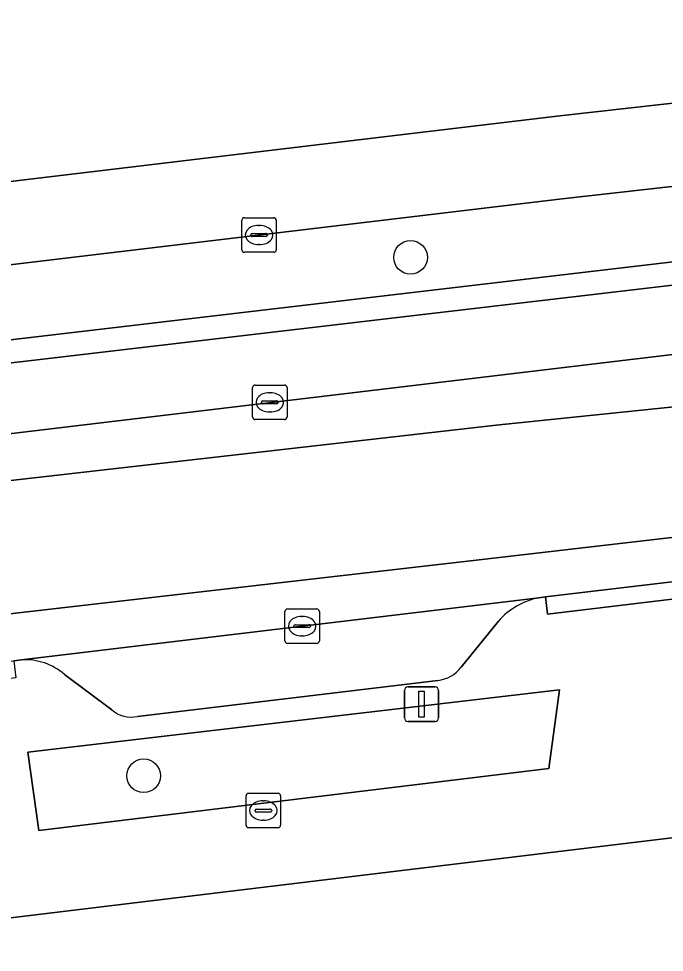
# Model space of a CAD drawing. Extents: x 163426 to 164192, y 380329 to 381641.
# Drawn here: x 163825.27 to 163844.02, y 380914.3 to 380941.4 of the extents above; entities that cross this region are included whole.
import ezdxf

# ---------------------------------------------------------------- set-up
doc = ezdxf.new("R2010")
doc.units = 0
for name, color, linetype in [('IMGEO_Boom', 7, 'Continuous'), ('IMGEO_Erf', 7, 'Continuous'), ('IMGEO_Fietspad_gesloten', 7, 'Continuous'), ('IMGEO_Groenvoorziening', 7, 'Continuous'), ('IMGEO_Kolk', 7, 'Continuous'), ('IMGEO_Lichtmast', 7, 'Continuous'), ('IMGEO_Muur', 7, 'Continuous'), ('IMGEO_Parkeervlak_open', 7, 'Continuous'), ('IMGEO_Rijbaan_lokaal_gesloten', 7, 'Continuous'), ('IMGEO_Voetpad_open', 7, 'Continuous')]:
    doc.layers.add(name, color=color, linetype=linetype)

msp = doc.modelspace()

# ---------------------------------------------------------------- linework, layer by layer
at = {"layer": 'IMGEO_Boom'}
for centre in [(163836.648, 380934.47), (163828.898, 380919.42)]:
    msp.add_circle(centre, 0.489, dxfattribs=at)
at = {"layer": 'IMGEO_Erf'}
for points in [[(163811.912, 380935.103), (163835.951, 380937.977), (163840.982, 380938.579), (163845.989, 380939.135), (163856.859, 380940.343), (163861.874, 380940.9)], [(163865.283, 380920.164), (163783.893, 380910.325)]]:
    msp.add_lwpolyline(points, dxfattribs=at)
at = {"layer": 'IMGEO_Fietspad_gesloten'}
for points in [[(163859.174, 380925.622), (163863.403, 380925.015), (163868.546, 380923.98), (163868.839, 380925.415), (163864.416, 380926.273), (163861.674, 380926.755), (163860.332, 380926.988), (163857.627, 380927.192), (163854.666, 380927.243), (163850.072, 380927.013), (163838.639, 380925.686), (163814.648, 380922.928), (163796.579, 380920.681), (163765.443, 380917.107), (163748.701, 380915.881), (163736.043, 380915.269), (163715.728, 380914.962), (163682.084, 380914.454)], [(163772.026, 380916.403), (163797.578, 380919.466), (163799.863, 380919.687), (163805.105, 380920.364), (163819.871, 380922.136), (163825.125, 380922.76), (163825.349, 380922.787), (163840.373, 380924.583), (163840.563, 380924.612), (163845.799, 380925.234), (163850.155, 380925.737)]]:
    msp.add_lwpolyline(points, dxfattribs=at)
at = {"layer": 'IMGEO_Groenvoorziening'}
for points in [[(163862.913, 380938.625), (163841.051, 380936.167), (163813.173, 380932.845)], [(163813.427, 380930.71), (163845.503, 380934.489), (163846.553, 380934.028), (163847.931, 380933.014), (163848.376, 380932.848)]]:
    msp.add_lwpolyline(points, dxfattribs=at)
msp.add_lwpolyline([(163825.85, 380917.828), (163840.66, 380919.632), (163840.978, 380921.92), (163825.534, 380920.108)], close=True, dxfattribs=at)
at = {"layer": 'IMGEO_Kolk'}
for p, q in [((163831.748, 380934.693), (163831.748, 380935.545)), ((163831.823, 380935.619), (163832.675, 380935.619)), ((163832.236, 380935.399), (163832.261, 380935.399)), ((163832.749, 380935.545), (163832.749, 380934.693)), ((163832.007, 380935.113), (163832.007, 380935.125)), ((163832.05, 380935.162), (163832.448, 380935.162)), ((163832.491, 380935.125), (163832.491, 380935.113)), ((163832.445, 380935.076), (163832.047, 380935.076)), ((163832.259, 380934.839), (163832.234, 380934.839)), ((163832.675, 380934.619), (163831.823, 380934.619)), ((163832.136, 380930.762), (163832.988, 380930.762)), ((163832.061, 380929.836), (163832.061, 380930.688)), ((163832.549, 380930.542), (163832.574, 380930.542)), ((163833.062, 380930.688), (163833.062, 380929.836)), ((163832.32, 380930.256), (163832.32, 380930.268)), ((163832.758, 380930.219), (163832.36, 380930.219)), ((163832.363, 380930.305), (163832.761, 380930.305)), ((163832.804, 380930.268), (163832.804, 380930.256)), ((163832.572, 380929.982), (163832.547, 380929.982)), ((163832.988, 380929.762), (163832.136, 380929.762)), ((163833.074, 380924.264), (163833.926, 380924.264)), ((163832.999, 380923.338), (163832.999, 380924.19)), ((163833.487, 380924.044), (163833.512, 380924.044)), ((163834, 380924.19), (163834, 380923.338)), ((163833.258, 380923.758), (163833.258, 380923.77)), ((163833.696, 380923.721), (163833.298, 380923.721)), ((163833.301, 380923.807), (163833.699, 380923.807)), ((163833.742, 380923.77), (163833.742, 380923.758)), ((163833.51, 380923.484), (163833.485, 380923.484)), ((163833.926, 380923.264), (163833.074, 380923.264)), ((163831.872, 380917.986), (163831.872, 380918.838)), ((163831.947, 380918.912), (163832.799, 380918.912)), ((163832.873, 380918.838), (163832.873, 380917.986)), ((163832.36, 380918.692), (163832.385, 380918.692)), ((163832.131, 380918.406), (163832.131, 380918.418)), ((163832.569, 380918.369), (163832.171, 380918.369)), ((163832.174, 380918.455), (163832.572, 380918.455)), ((163832.615, 380918.418), (163832.615, 380918.406)), ((163832.383, 380918.132), (163832.358, 380918.132)), ((163832.799, 380917.912), (163831.947, 380917.912))]:
    msp.add_line(p, q, dxfattribs=at)
for points in [[(163831.748, 380934.693), (163831.748, 380935.545)], [(163831.823, 380935.619), (163832.675, 380935.619)], [(163832.749, 380935.545), (163832.749, 380934.693)], [(163832.675, 380934.619), (163831.823, 380934.619)], [(163832.136, 380930.762), (163832.988, 380930.762)], [(163832.061, 380929.836), (163832.061, 380930.688)], [(163833.062, 380930.688), (163833.062, 380929.836)], [(163832.988, 380929.762), (163832.136, 380929.762)], [(163833.074, 380924.264), (163833.926, 380924.264)], [(163832.999, 380923.338), (163832.999, 380924.19)], [(163834, 380924.19), (163834, 380923.338)], [(163833.926, 380923.264), (163833.074, 380923.264)], [(163831.872, 380917.986), (163831.872, 380918.838)], [(163831.947, 380918.912), (163832.799, 380918.912)], [(163832.873, 380918.838), (163832.873, 380917.986)], [(163832.799, 380917.912), (163831.947, 380917.912)]]:
    msp.add_lwpolyline(points, dxfattribs=at)
for centre, radius, start, end in [((163831.825, 380935.543), 0.0765, 91.552, 178.448), ((163831.825, 380935.543), 0.0765, 91.552, 178.448), ((163832.673, 380935.543), 0.0765, 1.552, 88.448), ((163832.673, 380935.543), 0.0765, 1.552, 88.448), ((163832.047, 380935.122), 0.0403, 85.8775, 175.7526), ((163832.044, 380935.112), 0.0366, 178.938, 274.7102), ((163832.448, 380935.119), 0.043, 264.8664, 352.4533), ((163832.452, 380935.124), 0.0386, 1.7309, 96.639), ((163831.825, 380934.695), 0.0765, 181.552, 268.448), ((163831.825, 380934.695), 0.0765, 181.552, 268.448), ((163832.673, 380934.695), 0.0765, 271.552, 358.448), ((163832.673, 380934.695), 0.0765, 271.552, 358.448), ((163832.138, 380930.686), 0.0765, 91.552, 178.448), ((163832.138, 380930.686), 0.0765, 91.552, 178.448), ((163832.986, 380930.686), 0.0765, 1.552, 88.448), ((163832.986, 380930.686), 0.0765, 1.552, 88.448), ((163832.36, 380930.265), 0.0403, 85.8775, 175.7526), ((163832.357, 380930.255), 0.0366, 178.938, 274.7102), ((163832.761, 380930.262), 0.043, 264.8664, 352.4533), ((163832.765, 380930.267), 0.0386, 1.7309, 96.639), ((163832.138, 380929.838), 0.0765, 181.552, 268.448), ((163832.138, 380929.838), 0.0765, 181.552, 268.448), ((163832.986, 380929.838), 0.0765, 271.552, 358.448), ((163832.986, 380929.838), 0.0765, 271.552, 358.448), ((163833.076, 380924.188), 0.0765, 91.552, 178.448), ((163833.076, 380924.188), 0.0765, 91.552, 178.448), ((163833.924, 380924.188), 0.0765, 1.552, 88.448), ((163833.924, 380924.188), 0.0765, 1.552, 88.448), ((163833.298, 380923.767), 0.0403, 85.8775, 175.7526), ((163833.295, 380923.757), 0.0366, 178.938, 274.7102), ((163833.699, 380923.764), 0.043, 264.8664, 352.4533), ((163833.703, 380923.769), 0.0386, 1.7309, 96.639), ((163833.076, 380923.34), 0.0765, 181.552, 268.448), ((163833.076, 380923.34), 0.0765, 181.552, 268.448), ((163833.924, 380923.34), 0.0765, 271.552, 358.448), ((163833.924, 380923.34), 0.0765, 271.552, 358.448), ((163831.949, 380918.836), 0.0765, 91.552, 178.448), ((163831.949, 380918.836), 0.0765, 91.552, 178.448), ((163832.797, 380918.836), 0.0765, 1.552, 88.448), ((163832.797, 380918.836), 0.0765, 1.552, 88.448), ((163832.171, 380918.415), 0.0403, 85.8775, 175.7526), ((163832.168, 380918.405), 0.0366, 178.938, 274.7102), ((163832.572, 380918.412), 0.043, 264.8664, 352.4533), ((163832.576, 380918.417), 0.0386, 1.7309, 96.639), ((163831.949, 380917.988), 0.0765, 181.552, 268.448), ((163831.949, 380917.988), 0.0765, 181.552, 268.448), ((163832.797, 380917.988), 0.0765, 271.552, 358.448), ((163832.797, 380917.988), 0.0765, 271.552, 358.448)]:
    msp.add_arc(centre, radius, start, end, dxfattribs=at)
for centre, major_axis, ratio, start_param, end_param in [((163832.235, 380935.119), (-0.387, 0.002), 0.722429, 4.712389, 7.853982), ((163832.26, 380935.119), (-0.39, 0.002), 0.717154, 1.570796, 4.712389), ((163832.548, 380930.262), (-0.387, 0.002), 0.722429, 4.712389, 7.853982), ((163832.573, 380930.262), (-0.39, 0.002), 0.717154, 1.570796, 4.712389), ((163833.486, 380923.764), (-0.387, 0.002), 0.722429, 4.712389, 7.853982), ((163833.511, 380923.764), (-0.39, 0.002), 0.717154, 1.570796, 4.712389), ((163832.359, 380918.412), (-0.387, 0.002), 0.722429, 4.712389, 7.853982), ((163832.384, 380918.412), (-0.39, 0.002), 0.717154, 1.570796, 4.712389)]:
    msp.add_ellipse(centre, major_axis=major_axis, ratio=ratio, start_param=start_param, end_param=end_param, dxfattribs=at)
at = {"layer": 'IMGEO_Lichtmast'}
for p, q in [((163836.473, 380921.1), (163836.473, 380921.9)), ((163836.473, 380921.9), (163836.473, 380921.1)), ((163836.573, 380922), (163837.363, 380922)), ((163837.363, 380922), (163836.573, 380922)), ((163837.463, 380921.9), (163837.463, 380921.1)), ((163837.463, 380921.1), (163837.463, 380921.9)), ((163837.363, 380921), (163836.573, 380921)), ((163836.573, 380921), (163837.363, 380921))]:
    msp.add_line(p, q, dxfattribs=at)
msp.add_lwpolyline([(163836.893, 380921.875), (163837.043, 380921.875), (163837.043, 380921.125), (163836.893, 380921.125), (163836.893, 380921.875)], dxfattribs=at)
for centre, start, end in [((163836.573, 380921.9), 90, 180), ((163836.573, 380921.9), 90, 180), ((163837.363, 380921.9), 0, 90), ((163837.363, 380921.9), 360, 90), ((163836.573, 380921.1), 180, 270), ((163836.573, 380921.1), 180, 270), ((163837.363, 380921.1), 270, 0), ((163837.363, 380921.1), 270, 0)]:
    msp.add_arc(centre, 0.1, start, end, dxfattribs=at)
at = {"layer": 'IMGEO_Muur'}
for points in [[(163845.989, 380939.135), (163840.982, 380938.579)], [(163840.982, 380938.579), (163835.951, 380937.977)]]:
    msp.add_lwpolyline(points, dxfattribs=at)
at = {"layer": 'IMGEO_Parkeervlak_open'}
for points in [[(163845.328, 380933.79), (163817.389, 380930.511)], [(163814.368, 380928.082), (163848.48, 380932.154)], [(163840.373, 380924.583), (163825.349, 380922.787)], [(163838.118, 380922.575), (163839.199, 380923.908)], [(163826.598, 380922.364), (163827.97, 380921.333)], [(163828.72, 380921.143), (163837.436, 380922.19)]]:
    msp.add_lwpolyline(points, dxfattribs=at)
for centre, radius, start, end in [((163840.774, 380922.527), 2.095, 101.0405, 138.7536), ((163825.445, 380921.016), 1.773, 49.4644, 93.1161), ((163837.337, 380923.162), 0.977, 275.8113, 323.0796), ((163828.536, 380921.994), 0.87, 229.3915, 282.1768)]:
    msp.add_arc(centre, radius, start, end, dxfattribs=at)
at = {"layer": 'IMGEO_Rijbaan_lokaal_gesloten'}
for points in [[(163848.862, 380932.2), (163848.48, 380932.154), (163814.368, 380928.082), (163814.492, 380926.796), (163839.131, 380929.6), (163848.994, 380930.613), (163854.347, 380930.76), (163857.129, 380930.76), (163860.206, 380930.549), (163862.442, 380930.507), (163863.493, 380930.507), (163865.137, 380930.676), (163866.992, 380931.224), (163869.394, 380932.657), (163870.508, 380933.6), (163871.353, 380937.742)], [(163848.994, 380930.613), (163839.131, 380929.6), (163814.492, 380926.796), (163814.368, 380928.082), (163814.168, 380928.058), (163797.614, 380926.005)], [(163796.579, 380920.681), (163814.648, 380922.928), (163838.639, 380925.686), (163850.072, 380927.013)]]:
    msp.add_lwpolyline(points, dxfattribs=at)
at = {"layer": 'IMGEO_Voetpad_open'}
for points in [[(163872.13, 380941.399), (163861.874, 380940.9), (163856.859, 380940.343), (163845.989, 380939.135), (163840.982, 380938.579), (163835.951, 380937.977), (163811.912, 380935.103), (163807.416, 380934.56), (163807.509, 380933.308)], [(163813.173, 380932.845), (163841.051, 380936.167), (163862.913, 380938.625)], [(163848.376, 380932.848), (163847.931, 380933.014), (163846.553, 380934.028), (163845.503, 380934.489), (163813.427, 380930.71)], [(163817.389, 380930.511), (163845.328, 380933.79)], [(163850.155, 380925.737), (163845.799, 380925.234), (163845.857, 380924.738), (163840.621, 380924.116), (163840.563, 380924.612), (163840.373, 380924.583)], [(163839.199, 380923.908), (163838.118, 380922.575)], [(163825.349, 380922.787), (163825.125, 380922.76), (163825.183, 380922.264), (163819.929, 380921.64), (163819.871, 380922.136), (163805.105, 380920.364), (163805.169, 380919.869), (163799.927, 380919.192), (163799.863, 380919.687), (163797.578, 380919.466)], [(163827.97, 380921.333), (163826.598, 380922.364)], [(163837.436, 380922.19), (163828.72, 380921.143)], [(163783.893, 380910.325), (163865.283, 380920.164)]]:
    msp.add_lwpolyline(points, dxfattribs=at)
for points in [[(163845.799, 380925.234), (163840.563, 380924.612), (163840.621, 380924.116), (163845.857, 380924.738)], [(163825.534, 380920.108), (163840.978, 380921.92), (163840.66, 380919.632), (163825.85, 380917.828)]]:
    msp.add_lwpolyline(points, close=True, dxfattribs=at)
for centre, radius, start, end in [((163840.774, 380922.527), 2.095, 101.0405, 138.7536), ((163825.445, 380921.016), 1.773, 49.4644, 93.1161), ((163837.337, 380923.162), 0.977, 275.8113, 323.0796), ((163828.536, 380921.994), 0.87, 229.3915, 282.1768)]:
    msp.add_arc(centre, radius, start, end, dxfattribs=at)

doc.saveas('drawing.dxf')
